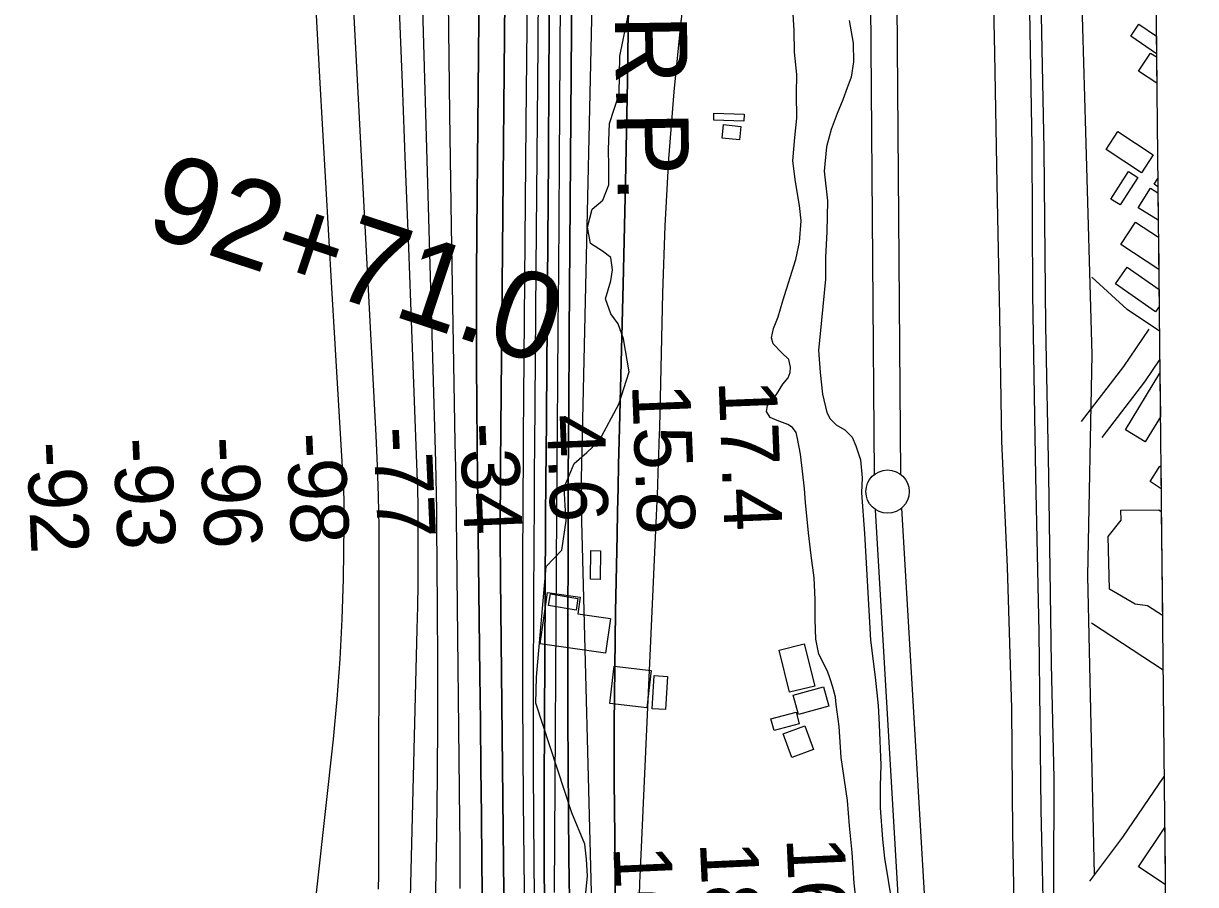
# Model space of a CAD drawing. Extents: x 3625074 to 3663148, y 511451 to 537151.
# Drawn here: x 3659630 to 3660982, y 520518 to 521511 of the extents above; entities that cross this region are included whole.
import ezdxf

# ---------------------------------------------------------------- set-up
doc = ezdxf.new("R2010")
doc.units = 0
for name, color, linetype in [('V-BLDG-OTLN', 7, 'Continuous'), ('V-CHAN-DOCK', 7, 'Continuous'), ('V-GRID-FRAM', 7, 'Continuous'), ('V-RAIL-TRAK', 7, 'Continuous'), ('V-RIVR-EDGE', 7, 'Continuous'), ('V-RIVR-RANG', 7, 'Continuous'), ('V-ROAD-CNTR', 7, 'Continuous'), ('V-SITE-VEGE', 7, 'Continuous'), ('V-SURV-IDEN', 7, 'Continuous'), ('V-SURV-LINE', 7, 'Continuous'), ('V-TOPO-DPTH', 7, 'Continuous'), ('V-TOPO-MAJR', 7, 'Continuous'), ('V-TOPO-MINR', 7, 'Continuous'), ('V-TOPO-WATR', 7, 'Continuous'), ('V-TOPO-WATR-IDEN', 7, 'Continuous')]:
    doc.layers.add(name, color=color, linetype=linetype)

msp = doc.modelspace()

# ---------------------------------------------------------------- linework, layer by layer
at = {"layer": 'V-BLDG-OTLN'}
for p, q in [((3660907.2, 521496.2), (3660916.6, 521510.1)), ((3660916.6, 521510.1), (3660936.8, 521496.5)), ((3660937, 521476.1), (3660907.2, 521496.2)), ((3660936.8, 521496.5), (3660937, 521476.1)), ((3660916.2, 521455.9), (3660929.9, 521476.9)), ((3660929.9, 521476.9), (3660937.1, 521472.3)), ((3660937.1, 521472.3), (3660937.4, 521442.1)), ((3660937.4, 521442.1), (3660916.2, 521455.9)), ((3660934.1, 521325.7), (3660938.5, 521332.3)), ((3660938.6, 521322.7), (3660934.1, 521325.7)), ((3660938.5, 521332.3), (3660938.6, 521322.7)), ((3660915.9, 521298.4), (3660930.1, 521321)), ((3660930.1, 521321), (3660938.7, 521315.6)), ((3660938.7, 521315.6), (3660939, 521284)), ((3660939, 521284), (3660915.9, 521298.4)), ((3660896, 521255.9), (3660912.9, 521281.8)), ((3660912.9, 521281.8), (3660939.2, 521264.5)), ((3660939.2, 521264.5), (3660939.6, 521227.4)), ((3660939.6, 521227.4), (3660896, 521255.9)), ((3660889.8, 521210.7), (3660903.1, 521229.8)), ((3660903.1, 521229.8), (3660939.9, 521204.2)), ((3660935.8, 521178.6), (3660889.8, 521210.7)), ((3660939.9, 521204.2), (3660940.1, 521184.7)), ((3660940.1, 521184.7), (3660935.8, 521178.6)), ((3660901.2, 521042.5), (3660940.9, 521107.8)), ((3660940.9, 521107.8), (3660941.4, 521057.4)), ((3660941.4, 521057.4), (3660923.9, 521028.7)), ((3660923.9, 521028.7), (3660901.2, 521042.5)), ((3660929.5, 520982.9), (3660941, 521000.5)), ((3660941, 521000.5), (3660942, 520999.8)), ((3660942, 520999.8), (3660942.3, 520974.5)), ((3660942.3, 520974.5), (3660929.5, 520982.9)), ((3660896, 520949.9), (3660939.7, 520950.3)), ((3660896.4, 520938.1), (3660896, 520949.9)), ((3660939.7, 520950.3), (3660942.5, 520948.4)), ((3660942.5, 520948.4), (3660943.8, 520828.1)), ((3660881.3, 520919.4), (3660896.4, 520938.1)), ((3660882.6, 520858.6), (3660881.3, 520919.4)), ((3660912.2, 520841.5), (3660882.6, 520858.6)), ((3660926.5, 520839.5), (3660912.2, 520841.5)), ((3660943.8, 520828.1), (3660926.5, 520839.5)), ((3660916.3, 520538.5), (3660946.4, 520583.8)), ((3660946.4, 520583.8), (3660947, 520518.2)), ((3660947, 520518.2), (3660916.3, 520538.5))]:
    msp.add_line(p, q, dxfattribs=at)
for points in [[(3660461, 521398.4), (3660426.2, 521399.6), (3660426.4, 521407.4), (3660461.2, 521406.2)], [(3660455.9, 521376.7), (3660435.8, 521378.8), (3660437.5, 521394.3), (3660457.5, 521392.2)], [(3660919.8, 521338.9), (3660878.9, 521365.6), (3660892.4, 521386.3), (3660933.2, 521359.5)], [(3660915.4, 521333.5), (3660895.2, 521301.7), (3660884.4, 521308.5), (3660904.6, 521340.3)], [(3660295.7, 520903), (3660295.2, 520869.9), (3660284, 520870.1), (3660284.6, 520903.2)], [(3660267.4, 520834.4), (3660235.6, 520839.7), (3660237.9, 520853.3), (3660269.6, 520848)], [(3660530.6, 520795.5), (3660542.8, 520746.9), (3660513.8, 520739.7), (3660501.7, 520788.3)], [(3660349.2, 520721.9), (3660306.5, 520726.8), (3660311.4, 520769.8), (3660354.1, 520765)], [(3660372.9, 520758.1), (3660370.5, 520719.8), (3660355.2, 520720.8), (3660357.7, 520759.1)], [(3660558.9, 520723.6), (3660523.9, 520714.1), (3660517.8, 520736.6), (3660552.8, 520746)], [(3660524.9, 520703.5), (3660495.8, 520695.7), (3660492.2, 520709.3), (3660521.3, 520717)], [(3660531.3, 520701), (3660541.5, 520673.7), (3660516.3, 520664.4), (3660506.2, 520691.7)]]:
    msp.add_lwpolyline(points, close=True, dxfattribs=at)
at = {"layer": 'V-CHAN-DOCK'}
msp.add_lwpolyline([(3660301.3, 520784.9), (3660226, 520795.7), (3660234.6, 520855), (3660272.2, 520849.6), (3660269.4, 520830.3), (3660307.3, 520824.9), (3660301.3, 520784.9)], dxfattribs=at)
at = {"layer": 'V-GRID-FRAM'}
msp.add_lwpolyline([(3629129.4, 535042.1), (3660791.6, 535359.9), (3660982, 517178), (3629304, 516860), (3629129.4, 535042.1)], dxfattribs=at)
at = {"layer": 'V-RAIL-TRAK'}
for points in [[(3660807.3, 520450.9), (3660804.1, 520604.5), (3660801.8, 520808.9), (3660797.9, 520988.4), (3660794.5, 521198.7), (3660793.4, 521369.3), (3660790.8, 521525.3), (3660787.3, 521727.9), (3660785.2, 521908.6), (3660781.5, 522133), (3660779.8, 522268.8), (3660776.7, 522431.3), (3660774.7, 522650.4)], [(3660819.5, 520450.6), (3660818.5, 520520.4), (3660818.9, 520640.9), (3660815.9, 520772), (3660812.7, 520989.9), (3660809.2, 521161.8), (3660807.5, 521366.1), (3660802.5, 521616.6), (3660801.2, 521813.2), (3660797, 522009.9), (3660793.7, 522190.7), (3660791.2, 522415.7), (3660788.4, 522624.7)]]:
    msp.add_lwpolyline(points, dxfattribs=at)
at = {"layer": 'V-RIVR-EDGE'}
msp.add_lwpolyline([(3660276.3, 520485.7), (3660280.7, 520527.9), (3660279.5, 520547.5), (3660277.7, 520564.7), (3660262.5, 520600.9), (3660221.1, 520727.2), (3660221.8, 520757.2), (3660233.1, 520884.7), (3660251, 520903.6), (3660255.9, 520937.3), (3660254.8, 520955.1), (3660253.6, 520975.9), (3660265.3, 521003.4), (3660280, 521016.3), (3660294.2, 521029.7), (3660316.9, 521071.9), (3660328.7, 521109.3), (3660322, 521147.3), (3660315.9, 521164.5), (3660307.4, 521176.1), (3660301.3, 521193.3), (3660307.5, 521214.1), (3660309.4, 521227), (3660307.5, 521241.1), (3660297.8, 521248.5), (3660284.3, 521257.1), (3660280.7, 521276.1), (3660286.2, 521296.9), (3660298.5, 521307.3), (3660305.3, 521325), (3660305.4, 521345.9), (3660304.8, 521366.1), (3660306.1, 521395.5), (3660317.2, 521429.8), (3660317.9, 521473.3), (3660328.5, 521524.1)], dxfattribs=at)
at = {"layer": 'V-ROAD-CNTR'}
for points in [[(3660659.5, 525029.4), (3660722.3, 524517.6), (3660762.7, 524182.1), (3660786.1, 524010.7), (3660807.1, 523831.5), (3660817.1, 523730.6), (3660820.4, 523651.2), (3660822.8, 523524.1), (3660825.8, 523319.2), (3660828.2, 523001.3), (3660832.7, 522668.8), (3660837.8, 522243.9), (3660843.7, 521786.2), (3660855, 521386.1), (3660862.4, 521129.3), (3660857.3, 520874.1), (3660864.9, 520529.6)], [(3660747, 521621.5), (3660750, 521476.7), (3660752.9, 521325.5), (3660755.8, 521174.3), (3660758.3, 521029.5), (3660764.6, 520884.2), (3660769.6, 520721.4), (3660770.7, 520578), (3660773.2, 520456)], [(3660940.4, 521156), (3660903.3, 521181.1), (3660862.5, 521218.4)], [(3660928, 521158.5), (3660898.8, 521115.3), (3660850.1, 521052)], [(3660940.9, 521124), (3660923.1, 521097.8), (3660873.8, 521033.7)], [(3660861.9, 520819.9), (3660944.5, 520765.7)], [(3660860.2, 520521.8), (3660898.3, 520572.5), (3660945.7, 520642.8)]]:
    msp.add_lwpolyline(points, dxfattribs=at)
at = {"layer": 'V-SITE-VEGE'}
for points in [[(3660500.4, 521172.8), (3660506.1, 521191), (3660521, 521238.8), (3660525.1, 521258.6), (3660527.2, 521283.4), (3660525.3, 521301.2), (3660520.4, 521328.3), (3660517.6, 521352.6), (3660519.7, 521379.5), (3660522.3, 521401.6), (3660521.7, 521429.7), (3660522.1, 521452.3), (3660519.3, 521477.7), (3660519.2, 521503), (3660517.5, 521528.4)], [(3660582.5, 521514.3), (3660586.9, 521488.4), (3660587.6, 521466.8), (3660584.6, 521449), (3660580.1, 521436.7), (3660575, 521422.8), (3660568.7, 521407.2), (3660561.9, 521388.5), (3660556.2, 521368.6), (3660553.5, 521340.6), (3660557.3, 521306.6), (3660556.6, 521270.5), (3660555, 521241.4), (3660555.1, 521216), (3660549.2, 521153), (3660547.2, 521134.2), (3660548.9, 521108.3), (3660551.7, 521083.4), (3660556.7, 521062.3), (3660560.4, 521055.2), (3660567.3, 521048.1), (3660577.4, 521042.5), (3660585.9, 521033.8), (3660590, 521024), (3660595.7, 521007.7), (3660597.5, 520987.2), (3660596.6, 520969.9), (3660600.1, 520923), (3660604.6, 520840.9), (3660607.1, 520799.9), (3660612.3, 520757.2), (3660616, 520724.7), (3660617.2, 520702.6), (3660619.1, 520655.7), (3660618.1, 520632), (3660618.2, 520606.6), (3660620.8, 520570.4), (3660623.1, 520548.3), (3660631.9, 520494.7)], [(3660591.4, 520492.2), (3660588.1, 520519.8), (3660586, 520554.9), (3660582.8, 520585.7), (3660580.6, 520614.8), (3660573.4, 520664.6), (3660570.8, 520700.2), (3660567.5, 520725.6), (3660566.6, 520734.3), (3660563.5, 520745.6), (3660560.5, 520755.4), (3660557.4, 520764.1), (3660547.5, 520783.7), (3660544, 520801), (3660543.3, 520823.6), (3660543.2, 520846.8), (3660542, 520871.7), (3660538.7, 520897.6), (3660535.4, 520923.6), (3660532.2, 520958.7), (3660530.9, 520974.3), (3660528.6, 520994.9), (3660526.2, 521014.3), (3660522.8, 521032.2), (3660521.3, 521039.2), (3660517.1, 521045.2), (3660511.7, 521048.5), (3660499.4, 521053.1), (3660491.4, 521056.5), (3660487.2, 521063.5), (3660488.4, 521070.5), (3660498.8, 521083.3), (3660506.1, 521095), (3660512.1, 521102.5), (3660514.4, 521108.4), (3660515, 521114.8), (3660513, 521123.5), (3660504.6, 521131.7), (3660495, 521141.6), (3660493, 521148.6), (3660495.3, 521159.4), (3660500.4, 521172.8)]]:
    msp.add_lwpolyline(points, dxfattribs=at)
at = {"layer": 'V-SURV-LINE'}
for points in [[(3660611.6, 520990.9), (3660600.3, 522471.8)], [(3660630.3, 522472), (3660641.6, 520991.2)], [(3660664.9, 520068.2), (3660613, 520950.3)], [(3660642.9, 520952), (3660694.9, 520070)]]:
    msp.add_lwpolyline(points, dxfattribs=at)
msp.add_circle((3660626.8, 520971.1), 25, dxfattribs=at)
at = {"layer": 'V-TOPO-DPTH'}
for points in [[(3660208.3, 520478.8), (3660206.8, 520614), (3660206.3, 520673.4), (3660206, 520732.9), (3660205.9, 520792.4), (3660206, 520851.8), (3660206.2, 520906.9), (3660206.3, 520938.9), (3660206.5, 520970.8), (3660206.7, 521002.7), (3660207, 521034.6), (3660210.1, 521396), (3660211, 521506.3), (3660211.8, 521616.6), (3660212.4, 521726.9), (3660213, 521837.2), (3660213.7, 522016.1), (3660213.8, 522036.9), (3660213.9, 522057.8), (3660213.9, 522078.6), (3660213.8, 522099.4), (3660211.8, 523128.8)], [(3660208.3, 520478.8), (3660206.8, 520614), (3660206.3, 520673.4), (3660206, 520732.9), (3660205.9, 520792.4), (3660206, 520851.8), (3660206.2, 520906.9), (3660206.3, 520938.9), (3660206.5, 520970.8), (3660206.7, 521002.7), (3660207, 521034.6), (3660210.1, 521396), (3660211, 521506.3), (3660211.8, 521616.6), (3660212.4, 521726.9), (3660213, 521837.2), (3660213.7, 522016.1), (3660213.8, 522036.9), (3660213.9, 522057.8), (3660213.9, 522078.6), (3660213.8, 522099.4), (3660211.8, 523128.8)], [(3660327.9, 522849.3), (3660332.4, 522121.6), (3660332.5, 522091.3), (3660332.5, 522061), (3660332.5, 522030.8), (3660332.3, 522000.5), (3660329.7, 521679.8), (3660328.4, 521562.4), (3660326.8, 521445), (3660324.5, 521327.6), (3660321.8, 521210.2), (3660317.3, 521029.6), (3660316.6, 521002.5), (3660316, 520975.4), (3660315.4, 520948.3), (3660314.8, 520921.1), (3660313.1, 520832.9), (3660312.2, 520767.9), (3660311.6, 520703), (3660311.6, 520638.1), (3660312, 520573.1), (3660313.1, 520479)], [(3660240.8, 522549.7), (3660240.5, 522412), (3660239.6, 522125.3), (3660239.5, 522091.7), (3660239.3, 522058.1), (3660239.2, 522024.5), (3660239, 521991), (3660236.7, 521547.6), (3660236.1, 521451.7), (3660235.5, 521355.7), (3660234.8, 521259.8), (3660234.1, 521163.8), (3660232.8, 521009.6), (3660232.7, 520990.7), (3660232.5, 520971.9), (3660232.4, 520953), (3660232.3, 520934.2), (3660230.7, 520630.8), (3660230.6, 520598.9), (3660230.6, 520567), (3660230.8, 520535.1), (3660231.1, 520503.1)], [(3660231.1, 520503.1), (3660230.8, 520535.1), (3660230.6, 520567), (3660230.6, 520598.9), (3660230.7, 520630.8), (3660232.3, 520934.2), (3660232.4, 520953), (3660232.5, 520971.9), (3660232.7, 520990.7), (3660232.8, 521009.6), (3660234.1, 521163.8), (3660234.8, 521259.8), (3660235.5, 521355.7), (3660236.1, 521451.7), (3660236.7, 521547.6), (3660239, 521991), (3660239.2, 522024.5), (3660239.3, 522058.1), (3660239.5, 522091.7), (3660239.6, 522125.3), (3660240.5, 522412), (3660240.8, 522549.7)], [(3660187.6, 522516), (3660188.5, 522401.3), (3660189, 522286.7), (3660189.3, 522074.5), (3660189.3, 522066), (3660189.3, 522057.4), (3660189.3, 522048.8), (3660189.3, 522040.3), (3660189, 521966.9), (3660188.7, 521921.7), (3660188.5, 521876.4), (3660188.1, 521831.2), (3660187.7, 521785.9), (3660180.4, 521002.6), (3660180.3, 520986.1), (3660180.2, 520969.7), (3660180.1, 520953.2), (3660180.1, 520936.7), (3660180.1, 520920.3), (3660180.1, 520903.8), (3660180.2, 520887.3), (3660180.4, 520870.8), (3660184.4, 520472.4)], [(3660187.6, 522516), (3660188.5, 522401.3), (3660189, 522286.7), (3660189.3, 522074.5), (3660189.3, 522066), (3660189.3, 522057.4), (3660189.3, 522048.8), (3660189.3, 522040.3), (3660189, 521966.9), (3660188.7, 521921.7), (3660188.5, 521876.4), (3660188.1, 521831.2), (3660187.7, 521785.9), (3660180.4, 521002.6), (3660180.3, 520986.1), (3660180.2, 520969.7), (3660180.1, 520953.2), (3660180.1, 520936.7), (3660180.1, 520920.3), (3660180.1, 520903.8), (3660180.2, 520887.3), (3660180.4, 520870.8), (3660184.4, 520472.4)], [(3660159.9, 520446.4), (3660158.9, 520543.7), (3660158.4, 520597.7), (3660157.8, 520651.7), (3660157.2, 520705.6), (3660156.5, 520759.6), (3660154.2, 520952.7), (3660154.1, 520960.9), (3660154, 520969), (3660153.9, 520977.1), (3660153.8, 520985.3), (3660153, 521069.6), (3660152.7, 521119.9), (3660152.5, 521170.3), (3660152.7, 521220.6), (3660153, 521270.9), (3660160.2, 522044.5)], [(3660160.2, 522044.5), (3660153, 521270.9), (3660152.7, 521220.6), (3660152.5, 521170.3), (3660152.7, 521119.9), (3660153, 521069.6), (3660153.8, 520985.3), (3660153.9, 520977.1), (3660154, 520969), (3660154.1, 520960.9), (3660154.2, 520952.7), (3660156.5, 520759.6), (3660157.2, 520705.6), (3660157.8, 520651.7), (3660158.4, 520597.7), (3660158.9, 520543.7), (3660159.9, 520446.4)], [(3660266.4, 522052.7), (3660259.7, 521154.2), (3660259.5, 521124), (3660259.3, 521093.8), (3660259.1, 521063.6), (3660258.8, 521033.4), (3660258.5, 520984.8), (3660258.4, 520978.9), (3660258.4, 520973), (3660258.4, 520967.1), (3660258.4, 520961.2), (3660258, 520763.9), (3660258, 520710), (3660258.2, 520656.1), (3660258.6, 520602.3), (3660259.2, 520548.4), (3660260.2, 520477.6)], [(3660260.2, 520477.6), (3660259.2, 520548.4), (3660258.6, 520602.3), (3660258.2, 520656.1), (3660258, 520710), (3660258, 520763.9), (3660258.4, 520961.2), (3660258.4, 520967.1), (3660258.4, 520973), (3660258.4, 520978.9), (3660258.5, 520984.8), (3660258.8, 521033.4), (3660259.1, 521063.6), (3660259.3, 521093.8), (3660259.5, 521124), (3660259.7, 521154.2), (3660266.4, 522052.7)]]:
    msp.add_lwpolyline(points, dxfattribs=at)
at = {"layer": 'V-TOPO-MAJR'}
msp.add_lwpolyline([(3660133.7, 520513.4), (3660133.7, 520539.7), (3660133.6, 520566), (3660133.3, 520592.3), (3660129.9, 520909.6), (3660129.6, 520939.1), (3660129.2, 520968.6), (3660128.7, 520998.1), (3660128.2, 521027.7), (3660123.7, 521277.4), (3660121.7, 521406.7), (3660120.3, 521536.1), (3660119.6, 521665.5), (3660119.4, 521794.9), (3660119.8, 522001.2), (3660120, 522027.4), (3660120.2, 522053.6), (3660120.7, 522079.9), (3660121.3, 522106.1), (3660124.1, 522218.4), (3660126.1, 522300.8), (3660128, 522383.2), (3660129.7, 522465.6), (3660131.2, 522547.9)], dxfattribs=at)
at = {"layer": 'V-TOPO-MINR'}
for points in [[(3660208.3, 520478.8), (3660206.8, 520614), (3660206.3, 520673.4), (3660206, 520732.9), (3660205.9, 520792.4), (3660206, 520851.8), (3660206.2, 520906.9), (3660206.3, 520938.9), (3660206.5, 520970.8), (3660206.7, 521002.7), (3660207, 521034.6), (3660210.1, 521396), (3660211, 521506.3), (3660211.8, 521616.6), (3660212.4, 521726.9), (3660213, 521837.2), (3660213.7, 522016.1), (3660213.8, 522036.9), (3660213.9, 522057.8), (3660213.9, 522078.6), (3660213.8, 522099.4), (3660211.8, 523128.8)], [(3660039.6, 520512.6), (3660039.8, 520529.3), (3660040.5, 520895.3), (3660040.3, 520930.5), (3660039.7, 520965.7), (3660038.5, 521000.8), (3660037, 521036), (3660007.3, 521600.2), (3660003.7, 521674.7), (3660000.4, 521749.2), (3659997.8, 521823.7), (3659995.6, 521898.2), (3659993.8, 521966.5), (3659993.2, 522006.8), (3659993, 522047.2), (3659993.5, 522087.5), (3659994.6, 522127.9), (3660023.4, 522955)], [(3660220, 520467.7), (3660219.2, 520544), (3660218.8, 520596.7), (3660218.5, 520649.3), (3660218.4, 520702), (3660218.5, 520754.6), (3660219.2, 520920.6), (3660219.4, 520946), (3660219.5, 520971.3), (3660219.7, 520996.7), (3660219.9, 521022.1), (3660221.6, 521228.8), (3660222.7, 521357.5), (3660223.6, 521486.3), (3660224.4, 521615), (3660225, 521743.8), (3660226.2, 522003.7), (3660226.3, 522030.8), (3660226.4, 522057.9), (3660226.5, 522085.1), (3660226.5, 522112.2), (3660226.7, 522858.8)], [(3660313.1, 520479), (3660312, 520573.1), (3660311.6, 520638.1), (3660311.6, 520703), (3660312.2, 520767.9), (3660313.1, 520832.9), (3660314.8, 520921.1), (3660315.4, 520948.3), (3660316, 520975.4), (3660316.6, 521002.5), (3660317.3, 521029.6), (3660321.8, 521210.2), (3660324.5, 521327.6), (3660326.8, 521445), (3660328.4, 521562.4), (3660329.7, 521679.8), (3660332.3, 522000.5), (3660332.5, 522030.8), (3660332.5, 522061), (3660332.5, 522091.3), (3660332.4, 522121.6), (3660327.9, 522849.3)], [(3660105.5, 520488.3), (3660106.9, 520578), (3660107.6, 520643.1), (3660108.1, 520708.1), (3660108.1, 520773.1), (3660107.8, 520838.2), (3660107, 520931.8), (3660106.8, 520950), (3660106.5, 520968.3), (3660106.1, 520986.5), (3660105.6, 521004.7), (3660078, 521970.8), (3660077.6, 521984.1), (3660077.4, 521997.4), (3660077.2, 522010.8), (3660077, 522024.1), (3660077, 522037.4), (3660077.1, 522050.8), (3660077.3, 522064.1), (3660077.6, 522077.4), (3660085.8, 522342), (3660090.1, 522487.5), (3660094.2, 522633.1)], [(3659960.1, 520435.6), (3659987.6, 520685.8), (3659992, 520731.8), (3659995.5, 520777.9), (3659997.7, 520824.1), (3659999.1, 520870.4), (3660000, 520932.9), (3660000, 520947.9), (3659999.8, 520962.9), (3659999.3, 520977.9), (3659998.6, 520992.9), (3659985.9, 521206), (3659978.8, 521327.5), (3659971.8, 521449), (3659965.2, 521570.6), (3659958.7, 521692.1), (3659942, 522013), (3659941.3, 522029), (3659940.8, 522045.1), (3659940.6, 522061.2), (3659940.7, 522077.3), (3659943.2, 522315.5), (3659944.7, 522450.7), (3659946.4, 522585.9)], [(3660231.1, 520503.1), (3660230.8, 520535.1), (3660230.6, 520567), (3660230.6, 520598.9), (3660230.7, 520630.8), (3660232.3, 520934.2), (3660232.4, 520953), (3660232.5, 520971.9), (3660232.7, 520990.7), (3660232.8, 521009.6), (3660234.1, 521163.8), (3660234.8, 521259.8), (3660235.5, 521355.7), (3660236.1, 521451.7), (3660236.7, 521547.6), (3660239, 521991), (3660239.2, 522024.5), (3660239.3, 522058.1), (3660239.5, 522091.7), (3660239.6, 522125.3), (3660240.5, 522412), (3660240.8, 522549.7)], [(3660286, 520479.6), (3660274.1, 520937.1), (3660274, 520943.2), (3660273.9, 520949.3), (3660273.8, 520955.4), (3660273.7, 520961.4), (3660273.7, 520967.5), (3660273.7, 520973.6), (3660273.8, 520979.7), (3660273.9, 520985.8), (3660290.1, 521721.1), (3660291.2, 521777.5), (3660292.2, 521833.9), (3660292.9, 521890.3), (3660293.5, 521946.7), (3660294.3, 522037.3), (3660294.3, 522048.4), (3660294.4, 522059.5), (3660294.4, 522070.6), (3660294.4, 522081.7), (3660294.5, 522412.8), (3660294.7, 522550.7)], [(3660075.3, 520456.8), (3660084.3, 520812.7), (3660084.8, 520838.6), (3660085.2, 520864.4), (3660085.4, 520890.3), (3660085.4, 520916.2), (3660085.3, 520953), (3660085.2, 520960.5), (3660085.1, 520967.9), (3660084.9, 520975.4), (3660084.6, 520982.9), (3660078.1, 521157.5), (3660074.5, 521252.3), (3660070.9, 521347.1), (3660067.3, 521441.9), (3660063.6, 521536.7), (3660044.6, 522020.3), (3660044.1, 522034.8), (3660043.8, 522049.3), (3660043.7, 522063.8), (3660043.8, 522078.3), (3660047.1, 522340.7), (3660048.5, 522429.9), (3660050.4, 522519.1)], [(3660184.4, 520472.4), (3660180.4, 520870.8), (3660180.2, 520887.3), (3660180.1, 520903.8), (3660180.1, 520920.3), (3660180.1, 520936.7), (3660180.1, 520953.2), (3660180.2, 520969.7), (3660180.3, 520986.1), (3660180.4, 521002.6), (3660187.7, 521785.9), (3660188.1, 521831.2), (3660188.5, 521876.4), (3660188.7, 521921.7), (3660189, 521966.9), (3660189.3, 522040.3), (3660189.3, 522048.8), (3660189.3, 522057.4), (3660189.3, 522066), (3660189.3, 522074.5), (3660189, 522286.7), (3660188.5, 522401.3), (3660187.6, 522516)], [(3660242.6, 520508.7), (3660245.3, 520947.7), (3660245.4, 520960.1), (3660245.5, 520972.4), (3660245.6, 520984.8), (3660245.7, 520997.1), (3660246.5, 521098.6), (3660246.9, 521161.8), (3660247.4, 521224.9), (3660247.8, 521288), (3660248.2, 521351.1), (3660252.1, 521977.9), (3660252.4, 522018.1), (3660252.6, 522058.3), (3660252.9, 522098.5), (3660253.1, 522138.7), (3660253.7, 522235.9), (3660254.2, 522324.7), (3660254.7, 522413.6), (3660255.1, 522502.4)], [(3660159.9, 520446.4), (3660158.9, 520543.7), (3660158.4, 520597.7), (3660157.8, 520651.7), (3660157.2, 520705.6), (3660156.5, 520759.6), (3660154.2, 520952.7), (3660154.1, 520960.9), (3660154, 520969), (3660153.9, 520977.1), (3660153.8, 520985.3), (3660153, 521069.6), (3660152.7, 521119.9), (3660152.5, 521170.3), (3660152.7, 521220.6), (3660153, 521270.9), (3660160.2, 522044.5)], [(3660340.5, 520505.1), (3660341, 520520.2), (3660341.6, 520535.4), (3660360.3, 520943.5), (3660361, 520960.4), (3660361.7, 520977.3), (3660362.3, 520994.2), (3660362.9, 521011.1), (3660363.4, 521028.1), (3660363.9, 521045), (3660364.3, 521061.9), (3660364.7, 521078.8), (3660367.4, 521200), (3660370.2, 521277.5), (3660374.4, 521354.8), (3660380.7, 521432), (3660388.4, 521509.2), (3660403.4, 521641.2)]]:
    msp.add_lwpolyline(points, dxfattribs=at)
at = {"layer": 'V-TOPO-WATR'}
msp.add_lwpolyline([(3660260.2, 520477.6), (3660259.2, 520548.4), (3660258.6, 520602.3), (3660258.2, 520656.1), (3660258, 520710), (3660258, 520763.9), (3660258.4, 520961.2), (3660258.4, 520967.1), (3660258.4, 520973), (3660258.4, 520978.9), (3660258.5, 520984.8), (3660258.8, 521033.4), (3660259.1, 521063.6), (3660259.3, 521093.8), (3660259.5, 521124), (3660259.7, 521154.2), (3660266.4, 522052.7)], dxfattribs=at)

# ---------------------------------------------------------------- texts
at = {"layer": 'V-RIVR-RANG'}
for s, rotation, p in [('15.8', 272.2583, (3660331.9, 521094.9)), ('17.4', 272.2583, (3660431.8, 521099.1)), ('4.6', 272.2583, (3660233.3, 521059.4)), ('-77', 272.5464, (3660033.3, 521045)), ('-34', 272.5464, (3660133.2, 521049.5)), ('-93', 272.5464, (3659733.5, 521032.4)), ('-96', 272.5464, (3659833.6, 521033.5)), ('-98', 272.5464, (3659933.5, 521038.2)), ('-92', 272.5464, (3659633.6, 521027.7)), ('16.7', 272.6083, (3660310.3, 520562)), ('18.3', 272.6083, (3660410.2, 520566.8)), ('16.9', 272.6083, (3660510.1, 520571.8))]:
    msp.add_text(s, height=67, rotation=rotation, dxfattribs=at).set_placement(p)
at = {"layer": 'V-SURV-IDEN'}
msp.add_text('92+71.0', height=100, rotation=341.6383, dxfattribs=at).set_placement((3659768.1, 521269.4))
at = {"layer": 'V-TOPO-WATR-IDEN'}
msp.add_text('L.W.R.P.', height=83, rotation=270.8925, dxfattribs=at).set_placement((3660308.7, 521748.3))

doc.saveas('drawing.dxf')
